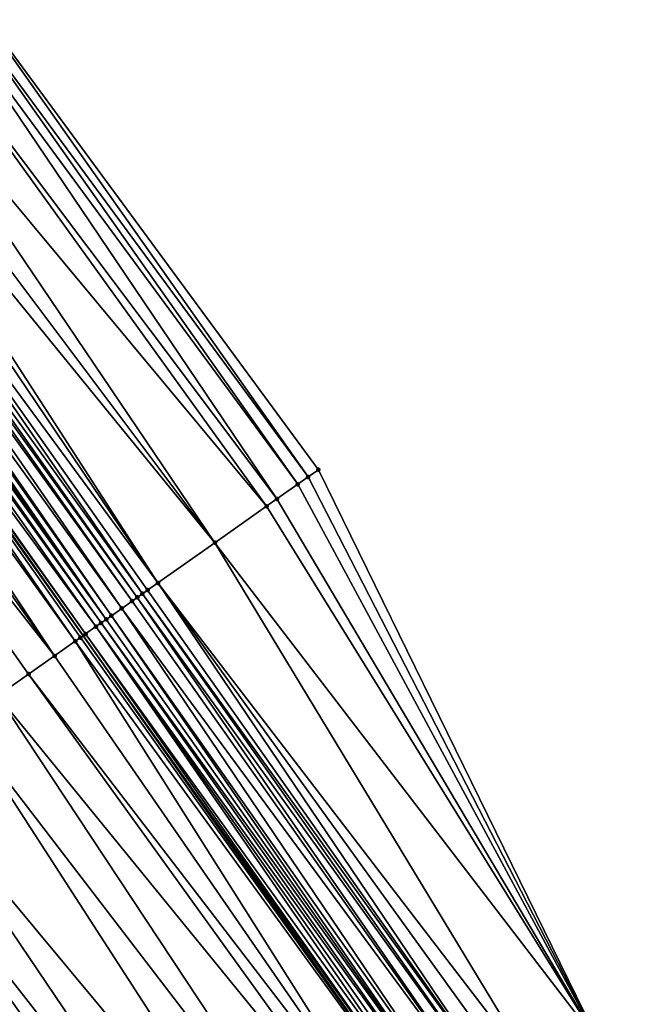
# Model space of a CAD drawing. Header units: feet. Extents: x 2004186 to 2014793, y 836912 to 864902.
# Tile 479 of 974: x 2009710 to 2009730, y 849222 to 849253. Entities that reach past the tile are written whole.
import ezdxf

# ---------------------------------------------------------------- set-up
doc = ezdxf.new("R2010")
doc.units = ezdxf.units.FT
doc.header["$LTSCALE"] = 100
doc.header["$MEASUREMENT"] = 0
for name, color, linetype, lineweight in [('EP_Travel Lane', 5, 'Continuous', 40), ('Road Shots', 4, 'Continuous', 200), ('Road X-Section', 30, 'Continuous', 13)]:
    doc.layers.add(name, color=color, linetype=linetype, lineweight=lineweight)
doc.layers.add('I-77 SB_MM21-27-Surface-Border', color=7, linetype='Continuous')
doc.layers.add('I-77 SB_MM21-27-Surface-TIN', color=7, linetype='Continuous')

msp = doc.modelspace()

# ---------------------------------------------------------------- linework, layer by layer
at = {"layer": 'EP_Travel Lane'}
msp.add_polyline3d([(2009803.267133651, 849101.4563738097, 428.1667494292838), (2009792.179957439, 849118.1018009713, 428.1009985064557), (2009780.846937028, 849134.7422010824, 427.9702349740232), (2009769.565165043, 849151.2564774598, 427.9321880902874), (2009758.283524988, 849167.7705607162, 427.8291519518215), (2009747.001802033, 849184.2847653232, 427.7669239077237), (2009735.388681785, 849200.7826490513, 427.7180174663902), (2009723.860440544, 849217.1256522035, 427.6409163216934), (2009712.332154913, 849233.4687182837, 427.5856708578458), (2009700.803895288, 849249.8117474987, 427.5175922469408), (2009688.952033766, 849266.1318876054, 427.4359308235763), (2009677.187691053, 849282.3059083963, 427.3929922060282), (2009665.423414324, 849298.4798384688, 427.3162926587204), (2009653.570653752, 849314.7708526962, 427.2550981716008), (2009641.643600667, 849330.8251805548, 427.1741720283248)], dxfattribs=at)
at = {"layer": 'I-77 SB_MM21-27-Surface-Border', "color": 3, "linetype": 'ByBlock', "lineweight": -2}
msp.add_polyline3d([(2009647.287933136, 849335.0408427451, 427.4247702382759), (2009659.574432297, 849319.2550186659, 427.5311622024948), (2009671.807482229, 849303.1246653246, 427.6348872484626), (2009683.895170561, 849287.1861178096, 427.7470661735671), (2009695.98298194, 849271.2474011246, 427.7962858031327), (2009707.911012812, 849254.8264806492, 427.8629257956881), (2009719.766015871, 849238.7139604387, 427.9378823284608), (2009728.679498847, 849220.5259981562, 427.8870226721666), (2009742.822314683, 849206.0277619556, 428.0775288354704), (2009754.345553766, 849189.3032404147, 428.1278410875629), (2009765.46221809, 849172.6760948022, 428.1485810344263), (2009776.743959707, 849156.1618628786, 428.2015116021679), (2009787.530227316, 849139.3092443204, 428.2770095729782), (2009798.74881013, 849122.4814904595, 428.3840934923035), (2009809.841554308, 849105.8398672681, 428.4733592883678)], dxfattribs=at)
at = {"layer": 'I-77 SB_MM21-27-Surface-TIN', "color": 128, "linetype": 'ByBlock', "lineweight": -2}
for points in [[(2009707.911012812, 849254.8264806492, 427.8629257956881), (2009707.584178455, 849254.595874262, 427.8483610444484), (2009719.439175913, 849238.4833619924, 427.9260712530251)], [(2009707.911012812, 849254.8264806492, 427.8629257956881), (2009719.439175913, 849238.4833619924, 427.9260712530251), (2009719.766015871, 849238.7139604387, 427.9378823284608)], [(2009707.584178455, 849254.595874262, 427.8483610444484), (2009707.257340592, 849254.3652728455, 427.8355204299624), (2009719.112344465, 849238.2527514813, 427.9100756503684)], [(2009707.584178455, 849254.595874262, 427.8483610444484), (2009719.112344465, 849238.2527514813, 427.9100756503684), (2009719.439175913, 849238.4833619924, 427.9260712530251)], [(2009707.257340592, 849254.3652728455, 427.8355204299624), (2009706.440252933, 849253.7887593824, 427.7999775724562), (2009718.458671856, 849237.7915442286, 427.8828602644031)], [(2009707.257340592, 849254.3652728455, 427.8355204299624), (2009718.458671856, 849237.7915442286, 427.8828602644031), (2009719.112344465, 849238.2527514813, 427.9100756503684)], [(2009706.440252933, 849253.7887593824, 427.7999775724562), (2009705.296332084, 849252.9816378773, 427.7492960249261), (2009718.13184631, 849237.5609253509, 427.8639628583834)], [(2009706.440252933, 849253.7887593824, 427.7999775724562), (2009718.13184631, 849237.5609253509, 427.8639628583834), (2009718.458671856, 849237.7915442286, 427.8828602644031)], [(2009705.296332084, 849252.9816378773, 427.7492960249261), (2009704.479256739, 849252.4051069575, 427.7076984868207), (2009716.497666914, 849236.4079042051, 427.7948790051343)], [(2009705.296332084, 849252.9816378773, 427.7492960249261), (2009716.497666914, 849236.4079042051, 427.7948790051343), (2009718.13184631, 849237.5609253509, 427.8639628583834)], [(2009704.479256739, 849252.4051069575, 427.7076984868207), (2009703.825583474, 849251.943900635, 427.6808068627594), (2009716.497666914, 849236.4079042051, 427.7948790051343)], [(2009703.498752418, 849251.713289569, 427.6646194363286), (2009702.845080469, 849251.2520813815, 427.6370809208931), (2009714.700060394, 849235.1395939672, 427.7234033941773)], [(2009703.825583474, 849251.943900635, 427.6808068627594), (2009703.498752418, 849251.713289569, 427.6646194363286), (2009714.700060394, 849235.1395939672, 427.7234033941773)], [(2009703.825583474, 849251.943900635, 427.6808068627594), (2009714.700060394, 849235.1395939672, 427.7234033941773), (2009716.497666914, 849236.4079042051, 427.7948790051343)], [(2009702.845080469, 849251.2520813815, 427.6370809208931), (2009702.518271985, 849251.0214383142, 427.6097943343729), (2009714.209831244, 849234.7936526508, 427.6905484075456)], [(2009702.845080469, 849251.2520813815, 427.6370809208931), (2009714.373229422, 849234.9089827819, 427.707173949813), (2009714.700060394, 849235.1395939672, 427.7234033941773)], [(2009702.845080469, 849251.2520813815, 427.6370809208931), (2009714.209831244, 849234.7936526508, 427.6905484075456), (2009714.373229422, 849234.9089827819, 427.707173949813)], [(2009702.191433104, 849250.7908383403, 427.5974539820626), (2009701.864599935, 849250.5602302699, 427.5823055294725), (2009713.55615907, 849234.3324447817, 427.6631192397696)], [(2009702.354855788, 849250.9061337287, 427.6020291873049), (2009702.191433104, 849250.7908383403, 427.5974539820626), (2009713.883004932, 849234.5630348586, 427.6720274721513)], [(2009702.191433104, 849250.7908383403, 427.5974539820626), (2009713.55615907, 849234.3324447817, 427.6631192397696), (2009713.883004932, 849234.5630348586, 427.6720274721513)], [(2009702.518271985, 849251.0214383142, 427.6097943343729), (2009702.354855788, 849250.9061337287, 427.6020291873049), (2009714.046422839, 849234.6783370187, 427.6789516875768)], [(2009702.354855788, 849250.9061337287, 427.6020291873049), (2009713.883004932, 849234.5630348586, 427.6720274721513), (2009714.046422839, 849234.6783370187, 427.6789516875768)], [(2009702.518271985, 849251.0214383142, 427.6097943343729), (2009714.046422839, 849234.6783370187, 427.6789516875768), (2009714.209831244, 849234.7936526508, 427.6905484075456)], [(2009701.701172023, 849250.4449422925, 427.5803007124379), (2009713.229317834, 849234.101848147, 427.6519364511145), (2009701.864599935, 849250.5602302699, 427.5823055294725)], [(2009701.864599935, 849250.5602302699, 427.5823055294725), (2009713.229317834, 849234.101848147, 427.6519364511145), (2009713.55615907, 849234.3324447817, 427.6631192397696)], [(2009701.374310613, 849250.2143742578, 427.5790380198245), (2009701.210897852, 849250.0990648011, 427.5695834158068), (2009712.902450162, 849233.8712889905, 427.6537525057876)], [(2009701.537737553, 849250.3296636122, 427.5815204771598), (2009701.374310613, 849250.2143742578, 427.5790380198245), (2009713.065874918, 849233.9865814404, 427.657308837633)], [(2009701.374310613, 849250.2143742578, 427.5790380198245), (2009712.902450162, 849233.8712889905, 427.6537525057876), (2009713.065874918, 849233.9865814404, 427.657308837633)], [(2009701.701172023, 849250.4449422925, 427.5803007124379), (2009701.537737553, 849250.3296636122, 427.5815204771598), (2009713.065874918, 849233.9865814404, 427.657308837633)], [(2009701.701172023, 849250.4449422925, 427.5803007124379), (2009713.065874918, 849233.9865814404, 427.657308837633), (2009713.229317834, 849234.101848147, 427.6519364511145)], [(2009700.884124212, 849249.8683723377, 427.5251644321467), (2009700.803895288, 849249.8117474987, 427.5175922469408), (2009712.412282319, 849233.5252607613, 427.5907529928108)], [(2009701.210897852, 849250.0990648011, 427.5695834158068), (2009700.884124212, 849249.8683723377, 427.5251644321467), (2009712.739051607, 849233.7559593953, 427.6373128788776)], [(2009700.884124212, 849249.8683723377, 427.5251644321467), (2009712.412282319, 849233.5252607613, 427.5907529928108), (2009712.739051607, 849233.7559593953, 427.6373128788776)], [(2009701.210897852, 849250.0990648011, 427.5695834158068), (2009712.739051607, 849233.7559593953, 427.6373128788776), (2009712.902450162, 849233.8712889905, 427.6537525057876)], [(2009700.393873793, 849249.5224611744, 427.5027685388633), (2009699.903619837, 849249.1765550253, 427.4821116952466), (2009711.431770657, 849232.8334537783, 427.5512812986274)], [(2009700.720723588, 849249.7530456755, 427.509742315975), (2009700.393873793, 849249.5224611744, 427.5027685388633), (2009712.085450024, 849233.2946514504, 427.5751737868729)], [(2009700.393873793, 849249.5224611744, 427.5027685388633), (2009711.431770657, 849232.8334537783, 427.5512812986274), (2009712.085450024, 849233.2946514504, 427.5751737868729)], [(2009700.720723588, 849249.7530456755, 427.509742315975), (2009712.332154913, 849233.4687182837, 427.5856708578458), (2009700.803895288, 849249.8117474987, 427.5175922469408)], [(2009700.720723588, 849249.7530456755, 427.509742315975), (2009712.248871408, 849233.4099486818, 427.5803885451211), (2009712.332154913, 849233.4687182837, 427.5856708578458)], [(2009700.720723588, 849249.7530456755, 427.509742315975), (2009712.085450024, 849233.2946514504, 427.5751737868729), (2009712.248871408, 849233.4099486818, 427.5803885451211)], [(2009712.412282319, 849233.5252607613, 427.5907529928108), (2009700.803895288, 849249.8117474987, 427.5175922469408), (2009712.332154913, 849233.4687182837, 427.5856708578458)], [(2009699.903619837, 849249.1765550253, 427.4821116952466), (2009699.086532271, 849248.6000414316, 427.4465235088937), (2009711.431770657, 849232.8334537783, 427.5512812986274)], [(2009699.086532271, 849248.6000414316, 427.4465235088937), (2009710.614686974, 849232.2569346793, 427.5137821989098), (2009711.431770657, 849232.8334537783, 427.5512812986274)], [(2009699.086532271, 849248.6000414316, 427.4465235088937), (2009709.634191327, 849231.5651049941, 427.4664364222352), (2009710.614686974, 849232.2569346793, 427.5137821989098)], [(2009719.766015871, 849238.7139604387, 427.9378823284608), (2009719.439175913, 849238.4833619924, 427.9260712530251), (2009728.679498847, 849220.5259981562, 427.8870226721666)], [(2009719.439175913, 849238.4833619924, 427.9260712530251), (2009719.112344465, 849238.2527514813, 427.9100756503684), (2009728.679498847, 849220.5259981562, 427.8870226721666)], [(2009719.112344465, 849238.2527514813, 427.9100756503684), (2009718.458671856, 849237.7915442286, 427.8828602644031), (2009728.679498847, 849220.5259981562, 427.8870226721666)], [(2009718.458671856, 849237.7915442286, 427.8828602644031), (2009718.13184631, 849237.5609253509, 427.8639628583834), (2009728.679498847, 849220.5259981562, 427.8870226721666)], [(2009718.13184631, 849237.5609253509, 427.8639628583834), (2009716.497666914, 849236.4079042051, 427.7948790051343), (2009728.679498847, 849220.5259981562, 427.8870226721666)], [(2009714.700060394, 849235.1395939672, 427.7234033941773), (2009726.881905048, 849219.2576698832, 427.8092975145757), (2009716.497666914, 849236.4079042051, 427.7948790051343)], [(2009716.497666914, 849236.4079042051, 427.7948790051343), (2009726.881905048, 849219.2576698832, 427.8092975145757), (2009728.679498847, 849220.5259981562, 427.8870226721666)], [(2009714.373229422, 849234.9089827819, 427.707173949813), (2009714.209831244, 849234.7936526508, 427.6905484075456), (2009725.901389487, 849218.5658684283, 427.7717460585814)], [(2009714.700060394, 849235.1395939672, 427.7234033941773), (2009714.373229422, 849234.9089827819, 427.707173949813), (2009725.901389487, 849218.5658684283, 427.7717460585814)], [(2009714.700060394, 849235.1395939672, 427.7234033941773), (2009726.391645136, 849218.9117721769, 427.7915696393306), (2009726.881905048, 849219.2576698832, 427.8092975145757)], [(2009714.700060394, 849235.1395939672, 427.7234033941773), (2009725.901389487, 849218.5658684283, 427.7717460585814), (2009726.391645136, 849218.9117721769, 427.7915696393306)], [(2009714.046422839, 849234.6783370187, 427.6789516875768), (2009713.883004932, 849234.5630348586, 427.6720274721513), (2009725.411155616, 849218.2199338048, 427.7412140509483)], [(2009714.209831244, 849234.7936526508, 427.6905484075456), (2009714.046422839, 849234.6783370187, 427.6789516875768), (2009725.737987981, 849218.4505430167, 427.7567579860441)], [(2009714.046422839, 849234.6783370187, 427.6789516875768), (2009725.411155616, 849218.2199338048, 427.7412140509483), (2009725.737987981, 849218.4505430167, 427.7567579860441)], [(2009714.209831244, 849234.7936526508, 427.6905484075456), (2009725.737987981, 849218.4505430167, 427.7567579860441), (2009725.901389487, 849218.5658684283, 427.7717460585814)], [(2009713.55615907, 849234.3324447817, 427.6631192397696), (2009713.229317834, 849234.101848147, 427.6519364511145), (2009724.757482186, 849217.7587277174, 427.7144048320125)], [(2009713.883004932, 849234.5630348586, 427.6720274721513), (2009713.55615907, 849234.3324447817, 427.6631192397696), (2009725.411155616, 849218.2199338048, 427.7412140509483)], [(2009713.55615907, 849234.3324447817, 427.6631192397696), (2009724.757482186, 849217.7587277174, 427.7144048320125), (2009725.411155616, 849218.2199338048, 427.7412140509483)], [(2009713.065874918, 849233.9865814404, 427.657308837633), (2009712.902450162, 849233.8712889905, 427.6537525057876), (2009724.594054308, 849217.6434396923, 427.7123836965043)], [(2009713.229317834, 849234.101848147, 427.6519364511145), (2009713.065874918, 849233.9865814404, 427.657308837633), (2009724.594054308, 849217.6434396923, 427.7123836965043)], [(2009713.229317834, 849234.101848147, 427.6519364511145), (2009724.594054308, 849217.6434396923, 427.7123836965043), (2009724.757482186, 849217.7587277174, 427.7144048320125)], [(2009712.739051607, 849233.7559593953, 427.6373128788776), (2009712.412282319, 849233.5252607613, 427.5907529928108), (2009724.103859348, 849217.297449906, 427.6627191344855)], [(2009712.902450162, 849233.8712889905, 427.6537525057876), (2009712.739051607, 849233.7559593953, 427.6373128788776), (2009724.430639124, 849217.5281336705, 427.7041206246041)], [(2009712.739051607, 849233.7559593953, 427.6373128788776), (2009724.26724204, 849217.4128019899, 427.6869582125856), (2009724.430639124, 849217.5281336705, 427.7041206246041)], [(2009712.739051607, 849233.7559593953, 427.6373128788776), (2009724.103859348, 849217.297449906, 427.6627191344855), (2009724.26724204, 849217.4128019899, 427.6869582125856)], [(2009712.902450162, 849233.8712889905, 427.6537525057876), (2009724.430639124, 849217.5281336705, 427.7041206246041), (2009724.594054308, 849217.6434396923, 427.7123836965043)], [(2009712.248871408, 849233.4099486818, 427.5803885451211), (2009712.085450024, 849233.2946514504, 427.5751737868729), (2009723.860440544, 849217.1256522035, 427.6409163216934)], [(2009712.248871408, 849233.4099486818, 427.5803885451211), (2009723.860440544, 849217.1256522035, 427.6409163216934), (2009712.332154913, 849233.4687182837, 427.5856708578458)], [(2009712.412282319, 849233.5252607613, 427.5907529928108), (2009712.332154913, 849233.4687182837, 427.5856708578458), (2009723.940466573, 849217.1821121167, 427.6434379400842)], [(2009723.940466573, 849217.1821121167, 427.6434379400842), (2009712.332154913, 849233.4687182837, 427.5856708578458), (2009723.860440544, 849217.1256522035, 427.6409163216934)], [(2009712.412282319, 849233.5252607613, 427.5907529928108), (2009723.940466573, 849217.1821121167, 427.6434379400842), (2009724.103859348, 849217.297449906, 427.6627191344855)], [(2009712.085450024, 849233.2946514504, 427.5751737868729), (2009711.431770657, 849232.8334537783, 427.5512812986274), (2009722.796515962, 849216.3750328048, 427.6073920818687)], [(2009712.085450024, 849233.2946514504, 427.5751737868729), (2009722.796515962, 849216.3750328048, 427.6073920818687), (2009723.860440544, 849217.1256522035, 427.6409163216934)], [(2009711.431770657, 849232.8334537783, 427.5512812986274), (2009710.614686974, 849232.2569346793, 427.5137821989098), (2009722.796515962, 849216.3750328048, 427.6073920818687)], [(2009710.614686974, 849232.2569346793, 427.5137821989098), (2009709.634191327, 849231.5651049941, 427.4664364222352), (2009722.306260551, 849216.0291287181, 427.587451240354)], [(2009710.614686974, 849232.2569346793, 427.5137821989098), (2009722.306260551, 849216.0291287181, 427.587451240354), (2009722.796515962, 849216.3750328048, 427.6073920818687)], [(2009709.634191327, 849231.5651049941, 427.4664364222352), (2009708.490273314, 849230.7579794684, 427.4143583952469), (2009720.672112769, 849214.876062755, 427.5028281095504)], [(2009709.634191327, 849231.5651049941, 427.4664364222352), (2009720.672112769, 849214.876062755, 427.5028281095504), (2009722.306260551, 849216.0291287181, 427.587451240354)], [(2009708.490273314, 849230.7579794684, 427.4143583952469), (2009706.529289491, 849229.3743095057, 427.315993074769), (2009719.364778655, 849213.9536325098, 427.4429422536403)], [(2009708.490273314, 849230.7579794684, 427.4143583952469), (2009719.364778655, 849213.9536325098, 427.4429422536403), (2009720.672112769, 849214.876062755, 427.5028281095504)], [(2009706.529289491, 849229.3743095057, 427.315993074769), (2009705.385398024, 849228.5671463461, 427.2508622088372), (2009717.730621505, 849212.8005798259, 427.362924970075)], [(2009706.529289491, 849229.3743095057, 427.315993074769), (2009717.730621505, 849212.8005798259, 427.362924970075), (2009719.364778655, 849213.9536325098, 427.4429422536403)], [(2009705.385398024, 849228.5671463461, 427.2508622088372), (2009703.587822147, 849227.298792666, 427.1643193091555), (2009716.259891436, 849211.7628162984, 427.2853211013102)], [(2009705.385398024, 849228.5671463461, 427.2508622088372), (2009716.913552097, 849212.2240404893, 427.3184092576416), (2009717.730621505, 849212.8005798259, 427.362924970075)], [(2009705.385398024, 849228.5671463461, 427.2508622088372), (2009716.259891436, 849211.7628162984, 427.2853211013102), (2009716.913552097, 849212.2240404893, 427.3184092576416)], [(2009703.587822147, 849227.298792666, 427.1643193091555), (2009702.93415259, 849226.8375810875, 427.135603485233), (2009714.62573476, 849210.6097629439, 427.2050711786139)], [(2009703.587822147, 849227.298792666, 427.1643193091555), (2009715.442818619, 849211.1862817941, 427.2424814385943), (2009716.259891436, 849211.7628162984, 427.2853211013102)], [(2009703.587822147, 849227.298792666, 427.1643193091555), (2009714.62573476, 849210.6097629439, 427.2050711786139), (2009715.442818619, 849211.1862817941, 427.2424814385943)], [(2009702.93415259, 849226.8375810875, 427.135603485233), (2009702.77073614, 849226.7222768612, 427.1279627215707), (2009714.462313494, 849210.4944655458, 427.1997991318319)], [(2009702.93415259, 849226.8375810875, 427.135603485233), (2009714.462313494, 849210.4944655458, 427.1997991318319), (2009714.62573476, 849210.6097629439, 427.2050711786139)], [(2009702.60731969, 849226.606972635, 427.1203219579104), (2009702.443896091, 849226.4916785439, 427.1161963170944), (2009713.9720637, 849210.1485534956, 427.1770962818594)], [(2009702.60731969, 849226.606972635, 427.1203219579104), (2009714.298896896, 849210.3791615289, 427.1922315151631), (2009702.77073614, 849226.7222768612, 427.1279627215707)], [(2009702.60731969, 849226.606972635, 427.1203219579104), (2009713.9720637, 849210.1485534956, 427.1770962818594), (2009714.298896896, 849210.3791615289, 427.1922315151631)], [(2009714.462313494, 849210.4944655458, 427.1997991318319), (2009702.77073614, 849226.7222768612, 427.1279627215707), (2009714.298896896, 849210.3791615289, 427.1922315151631)], [(2009702.443896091, 849226.4916785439, 427.1161963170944), (2009701.790217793, 849226.0304793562, 427.0917781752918), (2009713.808639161, 849210.0332607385, 427.1734339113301)], [(2009702.443896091, 849226.4916785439, 427.1161963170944), (2009713.808639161, 849210.0332607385, 427.1734339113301), (2009713.9720637, 849210.1485534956, 427.1770962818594)], [(2009701.790217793, 849226.0304793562, 427.0917781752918), (2009701.136549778, 849225.5692655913, 427.0623041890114), (2009712.664713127, 849209.2261465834, 427.1253031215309)], [(2009701.790217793, 849226.0304793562, 427.0917781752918), (2009712.664713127, 849209.2261465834, 427.1253031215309), (2009713.808639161, 849210.0332607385, 427.1734339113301)], [(2009701.136549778, 849225.5692655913, 427.0623041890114), (2009699.338981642, 849224.3009009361, 426.9719545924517), (2009711.6842208, 849208.5343121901, 427.0763274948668)], [(2009701.136549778, 849225.5692655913, 427.0623041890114), (2009711.6842208, 849208.5343121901, 427.0763274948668), (2009712.664713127, 849209.2261465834, 427.1253031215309)], [(2009699.338981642, 849224.3009009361, 426.9719545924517), (2009710.050061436, 849207.3812626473, 426.9973995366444), (2009711.6842208, 849208.5343121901, 427.0763274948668)]]:
    msp.add_3dface(points, dxfattribs=at)
at = {"layer": 'Road Shots', "lineweight": 100}
for p in [(2009719.766015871, 849238.7139604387, 427.9378823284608), (2009719.439175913, 849238.4833619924, 427.9260712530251), (2009719.112344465, 849238.2527514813, 427.9100756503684), (2009718.458671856, 849237.7915442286, 427.8828602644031), (2009718.13184631, 849237.5609253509, 427.8639628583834), (2009716.497666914, 849236.4079042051, 427.7948790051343), (2009714.373229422, 849234.9089827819, 427.707173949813), (2009714.700060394, 849235.1395939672, 427.7234033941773), (2009714.046422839, 849234.6783370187, 427.6789516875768), (2009714.209831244, 849234.7936526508, 427.6905484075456), (2009713.55615907, 849234.3324447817, 427.6631192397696), (2009713.883004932, 849234.5630348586, 427.6720274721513), (2009713.065874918, 849233.9865814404, 427.657308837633), (2009713.229317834, 849234.101848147, 427.6519364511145), (2009712.739051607, 849233.7559593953, 427.6373128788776), (2009712.902450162, 849233.8712889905, 427.6537525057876), (2009712.248871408, 849233.4099486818, 427.5803885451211), (2009712.412282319, 849233.5252607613, 427.5907529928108), (2009712.085450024, 849233.2946514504, 427.5751737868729), (2009711.431770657, 849232.8334537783, 427.5512812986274), (2009710.614686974, 849232.2569346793, 427.5137821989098)]:
    msp.add_point(p, dxfattribs=at)
at = {"layer": 'Road X-Section', "extrusion": (0.5764073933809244, -0.8171548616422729, 0.003528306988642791), "elevation": 464459.2978439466, "flags": 128}
msp.add_lwpolyline([(2131723.22001993, -1212.712369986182), (2131723.820019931, -1212.689338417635), (2131724.42001993, -1212.670614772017), (2131726.02001993, -1212.609831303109), (2131726.62001993, -1212.589609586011), (2131727.02001993, -1212.575833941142), (2131727.42001993, -1212.564609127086), (2131727.62001993, -1212.560740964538), (2131728.02001993, -1212.559586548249), (2131728.42001993, -1212.544573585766), (2131729.02001993, -1212.515060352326), (2131729.420019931, -1212.501895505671), (2131729.82001993, -1212.491632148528), (2131730.220019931, -1212.47835871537), (2131730.62001993, -1212.461397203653), (2131731.02001993, -1212.443342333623), (2131731.82001993, -1212.410435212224), (2131732.82001993, -1212.364516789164), (2131734.220019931, -1212.308682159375), (2131734.82001993, -1212.287124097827), (2131735.62001993, -1212.252009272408), (2131736.420019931, -1212.211229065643), (2131737.220019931, -1212.180698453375), (2131738.02001993, -1212.145015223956), (2131738.420019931, -1212.128576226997), (2131738.820019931, -1212.106449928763), (2131739.22001993, -1212.08430547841), (2131739.62001993, -1212.0720349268), (2131739.820019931, -1212.070305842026), (2131740.02001993, -1212.077599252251), (2131740.22001993, -1212.07256407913), (2131740.42001993, -1212.061876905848), (2131740.820019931, -1212.036865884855), (2131741.020019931, -1212.029141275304), (2131742.62001993, -1211.981678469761), (2131743.42001993, -1211.952523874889), (2131744.42001993, -1211.922060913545), (2131745.220019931, -1211.890853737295), (2131746.420019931, -1211.849148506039), (2131747.020019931, -1211.830562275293), (2131748.02001993, -1211.790574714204), (2131750.220019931, -1211.700224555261), (2131751.02001993, -1211.670750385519), (2131751.820019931, -1211.646332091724), (2131752.02001993, -1211.642206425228), (2131752.42001993, -1211.626924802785), (2131753.22001993, -1211.598208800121), (2131755.42001993, -1211.511665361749), (2131756.820019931, -1211.446534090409), (2131759.220019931, -1211.348168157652), (2131760.62001993, -1211.296089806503), (2131761.820019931, -1211.248743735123), (2131762.82001993, -1211.211244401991), (2131763.62001993, -1211.187351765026), (2131763.82001993, -1211.182136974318), (2131764.02001993, -1211.171772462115), (2131764.42001993, -1211.125212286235), (2131764.62001993, -1211.108772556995), (2131764.820019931, -1211.105216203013), (2131765.02001993, -1211.110588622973), (2131765.42001993, -1211.099405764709), (2131765.82001993, -1211.090497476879), (2131766.02001993, -1211.083573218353), (2131766.22001993, -1211.071976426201), (2131766.420019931, -1211.055350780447), (2131766.82001993, -1211.039121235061), (2131769.02001993, -1210.967645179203), (2131771.02001993, -1210.898560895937), (2131771.42001993, -1210.879663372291), (2131772.220019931, -1210.852447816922), (2131772.62001993, -1210.8364521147), (2131773.02001993, -1210.824640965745)], dxfattribs=at)

doc.saveas('drawing.dxf')
